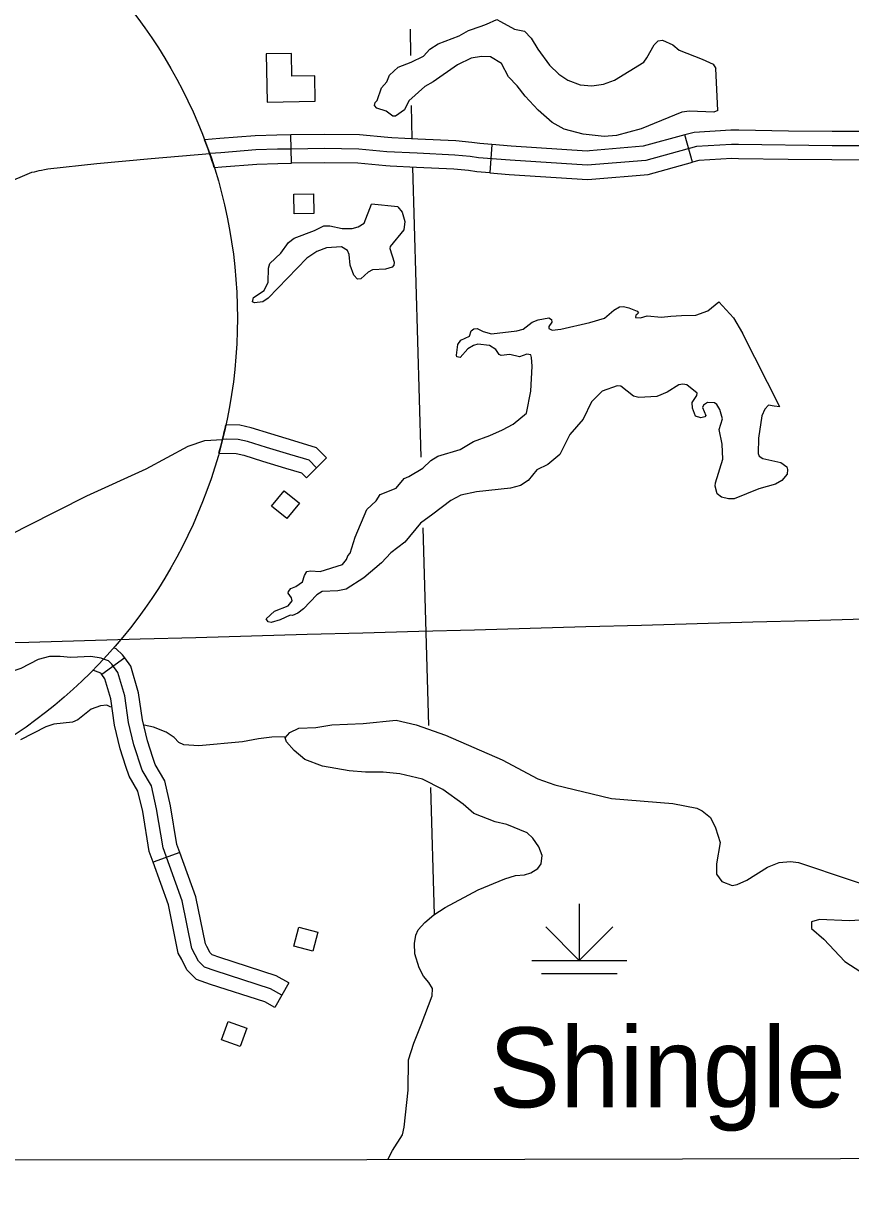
# Model space of a CAD drawing. Extents: x -19 to 366, y -4 to 359.
# Drawn here: x 159.865 to 160.692, y 173.954 to 175.117 of the extents above; entities that cross this region are included whole.
import ezdxf

# ---------------------------------------------------------------- set-up
doc = ezdxf.new("R2010")
doc.units = 0
for name, color, linetype in [('Level 2', 7, 'Continuous'), ('Level 31', 7, 'Continuous'), ('Level 35', 7, 'Continuous'), ('Level 44', 7, 'Continuous'), ('Level 45', 7, 'Continuous'), ('Level 5', 7, 'Continuous'), ('Level 56', 7, 'Continuous'), ('Level 58', 7, 'Continuous'), ('Level 60', 7, 'Continuous'), ('Level 63', 7, 'Continuous')]:
    doc.layers.add(name, color=color, linetype=linetype)

msp = doc.modelspace()

# ---------------------------------------------------------------- linework, layer by layer
at = {"layer": 'Level 2'}
msp.add_lwpolyline([(159.3724, 173.9798), (160.2085, 173.9806), (160.9979, 173.9822)], dxfattribs=at)
at = {"layer": 'Level 31'}
for p, q in [((160.133, 174.9769), (160.1326, 175.0053)), ((160.5341, 174.9778), (160.5266, 175.0052)), ((160.3335, 174.9955), (160.3313, 174.9672)), ((160.4333, 174.961), (160.4333, 174.961)), ((160.148, 174.6624), (160.1681, 174.6824))]:
    msp.add_line(p, q, dxfattribs=at)
for points in [[(160.1326, 175.0053), (160.1186, 175.0051), (160.0967, 175.0043), (160.0613, 175.0016), (160.0462, 175.0003)], [(160.2334, 175.0023), (160.2294, 175.0025), (160.2011, 175.0052), (160.1659, 175.0057), (160.1328, 175.0053), (160.1326, 175.0053)], [(160.3335, 174.9955), (160.3216, 174.9965), (160.3134, 174.9977), (160.2975, 174.9992), (160.2595, 175.001), (160.2334, 175.0023)], [(160.5266, 175.0052), (160.4849, 174.9938), (160.431, 174.9893)], [(160.6302, 175.0091), (160.5803, 175.0098), (160.5726, 175.0099), (160.5357, 175.0077), (160.5266, 175.0052)], [(160.73, 175.0085), (160.7022, 175.0085), (160.6738, 175.0086), (160.6302, 175.0091)], [(160.5802, 174.9956), (160.573, 174.9957), (160.538, 174.9936), (160.4874, 174.9797), (160.4288, 174.9749), (160.3519, 174.9798), (160.32, 174.9824), (160.3117, 174.9836), (160.2965, 174.985), (160.2588, 174.9868), (160.2283, 174.9884), (160.2003, 174.991), (160.1659, 174.9915), (160.133, 174.9911), (160.119, 174.9909), (160.0975, 174.9902), (160.0625, 174.9874), (160.0518, 174.9865)], [(160.431, 174.9893), (160.4287, 174.9891), (160.3529, 174.994), (160.3335, 174.9955)], [(160.7022, 174.9943), (160.6737, 174.9944), (160.5802, 174.9956)], [(159.766, 174.9222), (159.8736, 174.9678), (159.876, 174.9684), (159.8784, 174.969), (159.8808, 174.9696), (159.8832, 174.9701), (159.8862, 174.9707), (159.8893, 174.9712), (159.9384, 174.9766), (159.9927, 174.9817), (160.0513, 174.9865)], [(160.6298, 174.9807), (160.58, 174.9814), (160.5733, 174.9815), (160.5403, 174.9795), (160.5341, 174.9778)], [(160.73, 174.9801), (160.7022, 174.9801), (160.6736, 174.9802), (160.6298, 174.9807)], [(160.0559, 174.9726), (160.0636, 174.9733), (160.0983, 174.976), (160.1193, 174.9767), (160.133, 174.9769)], [(160.2319, 174.9739), (160.2273, 174.9742), (160.1995, 174.9768), (160.1659, 174.9773), (160.1332, 174.9769), (160.133, 174.9769)], [(160.3313, 174.9672), (160.3184, 174.9683), (160.31, 174.9695), (160.2955, 174.9708), (160.2581, 174.9726), (160.2319, 174.9739)], [(160.3313, 174.9672), (160.3509, 174.9657), (160.429, 174.9606), (160.4333, 174.961)], [(160.4333, 174.961), (160.4899, 174.9657), (160.5341, 174.9778)], [(160.0631, 174.7149), (160.0631, 174.7149)], [(160.1681, 174.6824), (160.1582, 174.6923), (160.1354, 174.6992), (160.1124, 174.7063), (160.0928, 174.7123), (160.0814, 174.7148), (160.0675, 174.7152)], [(159.9284, 174.6444), (159.9878, 174.6712), (160.0299, 174.6939), (160.0465, 174.6995), (160.0641, 174.7007)], [(160.158, 174.6724), (160.1507, 174.6798), (160.1313, 174.6856), (160.1082, 174.6927), (160.0892, 174.6985), (160.0797, 174.7007), (160.0683, 174.701), (160.0641, 174.7007)], [(160.0605, 174.687), (160.0779, 174.6865), (160.0855, 174.6848), (160.1041, 174.6791), (160.1272, 174.672), (160.1431, 174.6672), (160.148, 174.6624)], [(160.0652, 174.6865), (160.0651, 174.6865)], [(159.6314, 174.4208), (159.6109, 174.5017), (159.6109, 174.5088), (159.6131, 174.5152), (159.618, 174.5214), (159.6242, 174.5275), (159.6285, 174.5297), (159.6346, 174.5306), (159.6441, 174.5297), (159.6583, 174.5254), (159.6709, 174.5239), (159.6958, 174.5232), (159.7247, 174.5235), (159.7342, 174.5239), (159.7514, 174.5229), (159.7751, 174.5223), (159.7772, 174.5414), (159.7828, 174.5555), (159.7994, 174.574), (159.8279, 174.5934), (159.8691, 174.6143), (159.9284, 174.6444)]]:
    msp.add_lwpolyline(points, dxfattribs=at)
for centre, start, end in [((159.5776, 174.8221), 17.4745, 20.828), ((159.5776, 174.822), 344.3774, 347.702)]:
    msp.add_arc(centre, 0.5014, start, end, dxfattribs=at)
at = {"layer": 'Level 35'}
for points in [[(160.3281, 175.1159), (160.3384, 175.1205), (160.3421, 175.1186), (160.3562, 175.1109), (160.3661, 175.109), (160.3727, 175.1019), (160.3795, 175.0908), (160.391, 175.0749), (160.4004, 175.0658), (160.4094, 175.0599), (160.4218, 175.0552), (160.4336, 175.0544), (160.4451, 175.0558), (160.4562, 175.06), (160.4853, 175.0781), (160.4886, 175.0822), (160.4958, 175.0954), (160.4997, 175.0993), (160.5042, 175.1001), (160.5145, 175.0954), (160.5209, 175.0898), (160.5438, 175.0809), (160.5547, 175.076), (160.5574, 175.0717)], [(160.5596, 175.0296), (160.5555, 175.0278), (160.531, 175.0289), (160.5233, 175.028), (160.4828, 175.0113), (160.4581, 175.0046), (160.4458, 175.0036), (160.4247, 175.0059), (160.4057, 175.0111), (160.3938, 175.0175), (160.3798, 175.0301), (160.3667, 175.0441), (160.3589, 175.0544), (160.35, 175.0634), (160.343, 175.0765), (160.3322, 175.0832), (160.3231, 175.0836), (160.3129, 175.082), (160.2992, 175.0753), (160.2747, 175.0584), (160.2664, 175.0537), (160.2504, 175.0392), (160.246, 175.0304), (160.237, 175.0238), (160.2345, 175.0239), (160.2278, 175.0291), (160.2183, 175.0318), (160.216, 175.0346), (160.2167, 175.0376), (160.2189, 175.0396), (160.2232, 175.0522), (160.2284, 175.0583), (160.231, 175.065), (160.2398, 175.0728), (160.2527, 175.0781), (160.2651, 175.0838), (160.2713, 175.091), (160.2797, 175.0964), (160.3008, 175.1042), (160.31, 175.1097), (160.3228, 175.1139), (160.3281, 175.1159)], [(160.5596, 175.0296), (160.5574, 175.0717)], [(160.2396, 174.9333), (160.2439, 174.9279), (160.2465, 174.9185), (160.2453, 174.9103), (160.2319, 174.8937), (160.2314, 174.8915), (160.2358, 174.8781), (160.2353, 174.875), (160.2338, 174.8731), (160.227, 174.8709), (160.2141, 174.8703), (160.2098, 174.8681), (160.2025, 174.8613), (160.1991, 174.8609), (160.1953, 174.865), (160.1919, 174.8748), (160.1909, 174.8856), (160.189, 174.8895), (160.183, 174.8934), (160.1681, 174.8922), (160.1585, 174.8886), (160.1486, 174.8818), (160.1098, 174.8418), (160.1044, 174.8383), (160.0961, 174.8372), (160.094, 174.8383), (160.095, 174.8427), (160.1057, 174.8495), (160.1099, 174.8578), (160.1101, 174.8718), (160.1115, 174.8766), (160.1225, 174.887), (160.1301, 174.8976), (160.1357, 174.9021), (160.1562, 174.9096), (160.1656, 174.9144), (160.1713, 174.9143), (160.1837, 174.9115), (160.1939, 174.9116)], [(160.1939, 174.9116), (160.1999, 174.9133), (160.2058, 174.9168), (160.213, 174.9361)], [(160.2396, 174.9333), (160.213, 174.9361)], [(160.3731, 174.7825), (160.3723, 174.7853), (160.3685, 174.7858), (160.3612, 174.7834), (160.3515, 174.7855), (160.3428, 174.7846), (160.3407, 174.7855), (160.3374, 174.7907), (160.331, 174.7946), (160.3193, 174.7959), (160.3151, 174.7945), (160.3095, 174.7914), (160.3019, 174.7825), (160.2986, 174.7832), (160.2982, 174.7851), (160.2994, 174.7956), (160.3023, 174.8), (160.311, 174.8041), (160.3128, 174.8093), (160.3154, 174.8114), (160.3188, 174.8115), (160.3249, 174.8085), (160.3331, 174.8064), (160.3586, 174.8093), (160.3647, 174.811), (160.3739, 174.8178), (160.3797, 174.8202), (160.3903, 174.8222), (160.3931, 174.8206), (160.3936, 174.8179), (160.3906, 174.8135), (160.3903, 174.8116), (160.3939, 174.81), (160.4026, 174.8109), (160.4313, 174.8177), (160.4462, 174.8221), (160.4553, 174.8301), (160.461, 174.8332), (160.4651, 174.8335), (160.4704, 174.8322), (160.4788, 174.829), (160.4802, 174.8273), (160.4783, 174.8255)], [(160.4783, 174.8255), (160.4776, 174.8251), (160.4771, 174.8227), (160.482, 174.8224), (160.4888, 174.8244), (160.5032, 174.8231), (160.5123, 174.8241), (160.5231, 174.8245), (160.5373, 174.8251), (160.5495, 174.8293), (160.5606, 174.8382), (160.575, 174.8224), (160.584, 174.807)], [(160.6213, 174.7333), (160.584, 174.807)], [(160.1077, 174.5213), (160.1161, 174.5289), (160.1299, 174.5343), (160.1338, 174.5391), (160.1331, 174.5421), (160.1298, 174.5468), (160.13, 174.5487), (160.1326, 174.5516), (160.1375, 174.5537), (160.144, 174.5582), (160.146, 174.5647), (160.1486, 174.5686), (160.152, 174.5692), (160.1617, 174.5686), (160.1841, 174.5756), (160.1882, 174.5805), (160.1895, 174.5843), (160.1919, 174.587), (160.1967, 174.6028), (160.2086, 174.6307), (160.2179, 174.6394), (160.2218, 174.6456), (160.2378, 174.6518), (160.2459, 174.6616), (160.2506, 174.6636), (160.2643, 174.672), (160.2725, 174.6795), (160.2795, 174.684), (160.3017, 174.6907), (160.3151, 174.6987), (160.3313, 174.7045), (160.3442, 174.7102), (160.3547, 174.7161), (160.3682, 174.7268), (160.3726, 174.7489), (160.3738, 174.7741), (160.3731, 174.7825)], [(160.4983, 174.7436), (160.4803, 174.7427), (160.4752, 174.7441), (160.4625, 174.7539), (160.4587, 174.7542), (160.4438, 174.749), (160.433, 174.7384), (160.4248, 174.721), (160.4116, 174.7056), (160.4015, 174.6856), (160.3894, 174.6757), (160.3785, 174.6704), (160.3697, 174.6595), (160.3622, 174.6546), (160.3521, 174.6519), (160.318, 174.6483), (160.3025, 174.6448), (160.2926, 174.6397), (160.2746, 174.6259), (160.2621, 174.6169), (160.2463, 174.5978), (160.2324, 174.5873), (160.2231, 174.5771), (160.2056, 174.5624), (160.1878, 174.551), (160.1793, 174.5492), (160.1637, 174.5487), (160.1583, 174.5454), (160.1451, 174.5313), (160.1393, 174.5268), (160.1342, 174.5245), (160.1319, 174.5248), (160.1218, 174.5204), (160.1129, 174.5176), (160.1097, 174.5183), (160.1077, 174.5213)], [(160.6213, 174.7333), (160.6158, 174.7341), (160.6101, 174.735), (160.6064, 174.7309), (160.6036, 174.7242), (160.6002, 174.7021), (160.5997, 174.6866), (160.6007, 174.6841), (160.6044, 174.6815), (160.6224, 174.6777), (160.6284, 174.6734), (160.6292, 174.6706), (160.6289, 174.666), (160.6233, 174.6595), (160.6171, 174.6558), (160.6003, 174.6513), (160.5757, 174.6414), (160.57, 174.6414), (160.563, 174.643), (160.5587, 174.6462), (160.5569, 174.6539), (160.5572, 174.6572), (160.5646, 174.681), (160.5638, 174.696), (160.5607, 174.7105), (160.5641, 174.7214), (160.5615, 174.7307), (160.5583, 174.7357), (160.556, 174.7374), (160.5492, 174.7375), (160.5451, 174.7351), (160.544, 174.7326), (160.5475, 174.7247), (160.5466, 174.7232), (160.5423, 174.7222), (160.5371, 174.7241), (160.534, 174.7319), (160.5339, 174.7376), (160.5385, 174.7447), (160.5388, 174.7469), (160.5286, 174.7553), (160.5243, 174.7558), (160.5205, 174.7552), (160.5088, 174.7481), (160.4983, 174.7436)], [(159.9526, 174.433), (159.9486, 174.4349), (159.9422, 174.4344), (159.9328, 174.4308), (159.9194, 174.4204), (159.9141, 174.418), (159.8956, 174.4158), (159.8873, 174.4134), (159.8622, 174.4001)], [(160.1276, 174.4032), (160.1136, 174.4028), (160.1, 174.4014), (160.0842, 174.3982), (160.0404, 174.3941), (160.0256, 174.3954), (160.0203, 174.3976), (160.0157, 174.4025), (160.0077, 174.408), (159.9951, 174.4128), (159.9859, 174.415)], [(160.2294, 173.9806), (160.2342, 173.9895), (160.2442, 174.0053), (160.2459, 174.0129), (160.2499, 174.0498), (160.2502, 174.0802), (160.2556, 174.097), (160.2629, 174.1153), (160.2738, 174.1443), (160.274, 174.1516), (160.2705, 174.1576), (160.2652, 174.164), (160.2609, 174.1723), (160.2565, 174.1862), (160.256, 174.1965), (160.2573, 174.2049), (160.2599, 174.2102), (160.2666, 174.2175), (160.2756, 174.2253), (160.2868, 174.2326), (160.3198, 174.2502), (160.3465, 174.2613), (160.357, 174.2645), (160.3661, 174.2654), (160.3725, 174.2674), (160.3796, 174.2716), (160.3829, 174.2762), (160.3839, 174.2846), (160.3804, 174.2933), (160.3746, 174.3019), (160.3688, 174.3072), (160.3483, 174.3156), (160.3369, 174.3181), (160.3156, 174.3265), (160.3049, 174.3358), (160.2846, 174.3507), (160.264, 174.361), (160.2416, 174.3664), (160.2249, 174.368), (160.2072, 174.3678), (160.1909, 174.3694), (160.164, 174.3739), (160.1465, 174.3805), (160.1357, 174.3895), (160.1281, 174.3981), (160.1269, 174.4022), (160.1313, 174.4076), (160.1403, 174.4119), (160.1573, 174.4126), (160.1735, 174.4151), (160.2049, 174.4167), (160.2378, 174.4199), (160.2579, 174.4152), (160.2871, 174.405), (160.3439, 174.3801), (160.3793, 174.3612), (160.3964, 174.3551), (160.453, 174.3415), (160.5143, 174.3367), (160.5386, 174.3318), (160.5439, 174.3292), (160.552, 174.3225), (160.5571, 174.3123), (160.5618, 174.2976)], [(160.5618, 174.2976), (160.558, 174.2762), (160.5582, 174.266), (160.5636, 174.2585), (160.5738, 174.2545), (160.5787, 174.2557), (160.5885, 174.26), (160.6091, 174.2728), (160.6207, 174.2776), (160.6321, 174.2785), (160.64, 174.2775), (160.7434, 174.243)], [(160.7241, 174.2214), (160.6908, 174.2194), (160.661, 174.2205), (160.653, 174.2181), (160.6531, 174.2116), (160.6654, 174.2008), (160.6866, 174.1787), (160.7026, 174.1683)]]:
    msp.add_lwpolyline(points, dxfattribs=at)
at = {"layer": 'Level 44'}
for p, q in [((160.4209, 174.2364), (160.4209, 174.1796)), ((160.4209, 174.1796), (160.3875, 174.2131)), ((160.4209, 174.1796), (160.4544, 174.2131)), ((160.3736, 174.1796), (160.4683, 174.1796)), ((160.3831, 174.1667), (160.4588, 174.1667))]:
    msp.add_line(p, q, dxfattribs=at)
at = {"layer": 'Level 45'}
for p, q in [((159.9665, 174.4822), (159.9434, 174.4656)), ((160.0215, 174.2876), (159.9947, 174.278)), ((160.1303, 174.1573), (160.1164, 174.1325))]:
    msp.add_line(p, q, dxfattribs=at)
for points in [[(159.9665, 174.4822), (159.9642, 174.4853), (159.9579, 174.4913), (159.9553, 174.4923)], [(159.9452, 174.481), (159.9429, 174.4819), (159.9325, 174.4835), (159.9126, 174.4826), (159.9018, 174.4837), (159.8912, 174.4836), (159.8798, 174.4805), (159.8625, 174.4715), (159.8219, 174.458), (159.8077, 174.4565), (159.769, 174.4498)], [(159.9595, 174.4676), (159.9535, 174.4759), (159.9501, 174.4791), (159.9452, 174.481)], [(159.9946, 174.3826), (159.9891, 174.3992), (159.9841, 174.4201), (159.9802, 174.4473), (159.9725, 174.4739), (159.9665, 174.4822)], [(159.9434, 174.4656), (159.9428, 174.4665), (159.9424, 174.4668), (159.9346, 174.4699)], [(160.1233, 174.1449), (160.1122, 174.1511), (160.0568, 174.1691), (160.046, 174.173), (160.0401, 174.1789), (160.0335, 174.1916), (160.0237, 174.2393), (160.0047, 174.2921), (159.9982, 174.3313), (159.993, 174.3542), (159.9839, 174.3698), (159.9754, 174.3953), (159.9702, 174.4175), (159.9663, 174.4443), (159.9595, 174.4676)], [(159.9676, 174.3737), (159.9617, 174.3914), (159.9562, 174.4148), (159.9523, 174.4412), (159.9466, 174.4613), (159.9434, 174.4656)], [(160.0215, 174.2876), (160.0186, 174.2957), (160.0122, 174.3341), (160.0064, 174.3594), (159.9969, 174.3757), (159.9946, 174.3826)], [(159.9947, 174.278), (159.9909, 174.2886), (159.9843, 174.3286), (159.9796, 174.3489), (159.9709, 174.3639), (159.9676, 174.3737)], [(160.0484, 174.1937), (160.047, 174.1964), (160.0374, 174.2431), (160.0215, 174.2876)], [(160.0233, 174.1805), (160.0199, 174.1868), (160.01, 174.2354), (159.9947, 174.278)], [(160.1303, 174.1573), (160.1179, 174.1642), (160.0614, 174.1825), (160.0538, 174.1853), (160.0517, 174.1874), (160.0484, 174.1937)], [(160.1164, 174.1325), (160.1065, 174.1381), (160.0522, 174.1557), (160.0382, 174.1607), (160.0286, 174.1704), (160.0233, 174.1805)]]:
    msp.add_lwpolyline(points, dxfattribs=at)
at = {"layer": 'Level 5'}
for points in [[(160.2517, 175.111), (160.2521, 175.0846)], [(160.2529, 175.0346), (160.2534, 175.0012)], [(160.254, 174.9728), (160.2624, 174.6828)], [(160.2644, 174.6124), (160.2702, 174.4146)], [(160.272, 174.3525), (160.2757, 174.2253)]]:
    msp.add_lwpolyline(points, dxfattribs=at)
at = {"layer": 'Level 56'}
for points in [[(160.1358, 174.9263), (160.1355, 174.946), (160.1552, 174.9464), (160.1556, 174.9267)], [(160.1257, 174.6493), (160.141, 174.6368), (160.1285, 174.6215), (160.1132, 174.6339)], [(160.1546, 174.1889), (160.1356, 174.1938), (160.1405, 174.213), (160.1596, 174.208)], [(160.0632, 174.1002), (160.0699, 174.1187), (160.0885, 174.112), (160.0818, 174.0935)]]:
    msp.add_lwpolyline(points, close=True, dxfattribs=at)
at = {"layer": 'Level 58'}
msp.add_lwpolyline([(160.1087, 175.0381), (160.1568, 175.039), (160.1563, 175.0644), (160.1336, 175.064), (160.1332, 175.0867), (160.1078, 175.0862)], close=True, dxfattribs=at)
at = {"layer": 'Level 60'}
for points in [[(168.7902, 2.2442), (168.5607, 10.8615), (168.3304, 19.479), (168.0993, 28.0965), (167.8673, 36.7142), (167.6346, 45.3321), (167.4011, 53.95), (167.1668, 62.5681), (166.9316, 71.1863), (166.6957, 79.8047), (166.459, 88.4232), (166.2215, 97.0418), (165.9832, 105.6605), (165.7441, 114.2794), (165.5043, 122.8984), (165.2636, 131.5176), (165.0221, 140.1368), (164.7799, 148.7563), (164.5369, 157.3758), (164.2931, 165.9955), (164.0485, 174.6153), (163.8031, 183.2352), (163.5569, 191.8553), (163.31, 200.4755), (163.0623, 209.0959), (162.8138, 217.7164), (162.5645, 226.337), (162.3145, 234.9577), (162.0637, 243.5786), (161.8121, 252.1997), (161.5597, 260.8208), (161.3066, 269.4421), (161.0527, 278.0636), (160.798, 286.6851), (160.5426, 295.3068), (160.2864, 303.9287), (160.0294, 312.5507), (159.7717, 321.1728), (159.5132, 329.7951), (159.2539, 338.4175), (158.9939, 347.04)], [(161.4532, 2.0533), (161.2336, 10.6702), (161.0133, 19.2873), (160.7922, 27.9044), (160.5704, 36.5217), (160.3478, 45.1392), (160.1245, 53.7568), (159.9003, 62.3745), (159.6754, 70.9923), (159.4498, 79.6103), (159.2234, 88.2284), (158.9962, 96.8466), (158.7683, 105.465), (158.5396, 114.0835), (158.3102, 122.7022), (158.08, 131.321), (157.849, 139.9399), (157.6173, 148.559), (157.3849, 157.1782), (157.1517, 165.7975), (156.9177, 174.417), (156.683, 183.0366), (156.511, 189.3363)], [(0, 172.2839), (7.1335, 172.2883), (14.267, 172.3015), (21.4005, 172.3236), (28.5339, 172.3544), (35.6673, 172.3941), (42.8006, 172.4426), (49.9339, 172.4999), (57.0671, 172.566), (64.2002, 172.6409), (71.3332, 172.7246), (78.4661, 172.8172), (85.5989, 172.9186), (92.7315, 173.0287), (99.8641, 173.1477), (106.9964, 173.2755), (114.1286, 173.4122), (121.2606, 173.5576), (128.3925, 173.7119), (135.5241, 173.8749), (142.6555, 174.0468), (149.7867, 174.2275), (156.9177, 174.417), (164.0485, 174.6153), (171.179, 174.8224), (178.3092, 175.0383), (185.4392, 175.2631), (192.5688, 175.4966), (199.6982, 175.739), (206.8273, 175.9902), (213.9561, 176.2502), (221.0845, 176.5189), (228.2126, 176.7965), (235.3404, 177.083), (242.4677, 177.3782), (249.5948, 177.6822), (256.7214, 177.995), (263.8476, 178.3167), (270.9735, 178.6471), (278.0989, 178.9863), (285.2239, 179.3344), (292.3485, 179.6912), (299.4726, 180.0569), (306.5963, 180.4314), (313.7195, 180.8146), (320.8422, 181.2067), (327.9644, 181.6076), (335.0862, 182.0172), (342.2074, 182.4357)]]:
    msp.add_spline(points, degree=3, dxfattribs=at)
at = {"layer": 'Level 63'}
msp.add_circle((159.5775, 174.822), 0.5015, dxfattribs=at)

# ---------------------------------------------------------------- texts
at = {"layer": 'Level 35'}
msp.add_text('Shingle', height=0.08, dxfattribs=at).set_placement((160.3304, 174.0327))

doc.saveas('drawing.dxf')
